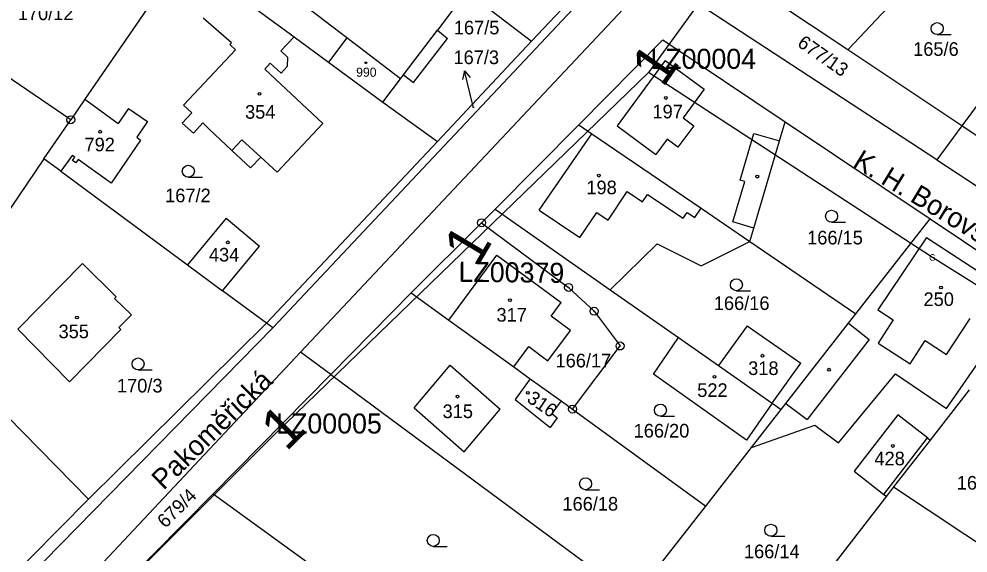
# Model space of a CAD drawing. Extents: x -738131 to -734179, y -1033447 to -1030078.
# Drawn here: x -736449.3 to -736330.8, y -1032539.2 to -1032472.6 of the extents above; entities that cross this region are included whole.
import ezdxf

# ---------------------------------------------------------------- set-up
doc = ezdxf.new("R2010")
doc.units = 0
for name, color, linetype in [('ftf_2050', 7, 'Continuous'), ('ftf_3010', 7, 'Continuous'), ('ftf_3010_ftf_3010_gtda_3015_gtda_3015_1', 7, 'Continuous'), ('ftf_3240', 7, 'Continuous'), ('ftf_nu', 7, 'Continuous'), ('Vrstva 1', 7, 'Continuous'), ('Vrstva 2', 7, 'Continuous'), ('Vrstva 3', 7, 'Continuous'), ('Vrstva 4', 7, 'Continuous'), ('Vrstva 5', 7, 'Continuous'), ('Vrstva 7', 7, 'Continuous'), ('Vrstva 8', 7, 'Continuous')]:
    doc.layers.add(name, color=color, linetype=linetype)

msp = doc.modelspace()

# ---------------------------------------------------------------- linework, layer by layer
at = {"layer": 'ftf_2050'}
for points in [[(-736339.09, -1032442.19), (-736358.79, -1032462.83), (-736370.66, -1032479.27)], [(-736393.96, -1032501.82), (-736370.66, -1032479.27)], [(-736306.39, -1032518.3), (-736306.34, -1032518.27), (-736306.39, -1032518.3), (-736328.33, -1032506.66), (-736335.24, -1032502.34), (-736370.66, -1032479.27)], [(-736417.28, -1032524.35), (-736393.96, -1032501.82)], [(-736453.1, -1032560.11), (-736417.28, -1032524.35)]]:
    msp.add_lwpolyline(points, dxfattribs=at)
at = {"layer": 'Vrstva 1'}
for points in [[(-736374.19, -1032463.57), (-736385.26, -1032475.35)], [(-736333.63, -1032463.56), (-736345.81, -1032476.44)], [(-736373.41, -1032464.2), (-736417.58, -1032511.12)], [(-736396.86, -1032466.49), (-736385.26, -1032475.35)], [(-736369.87, -1032467.14), (-736414.12, -1032514.16)], [(-736334.7, -1032490.17), (-736369.87, -1032467.14)], [(-736345.81, -1032476.44), (-736359.52, -1032467.3)], [(-736423.39, -1032468.59), (-736414.91, -1032474.81)], [(-736432.02, -1032469.45), (-736441.04, -1032482.61)], [(-736394.85, -1032471.1), (-736397.03, -1032473.97)], [(-736422.74, -1032475.56), (-736426.28, -1032472.47)], [(-736408.32, -1032474.94), (-736412.85, -1032471.48)], [(-736442.8, -1032485.17), (-736461.12, -1032472.71)], [(-736322.01, -1032473.11), (-736331.56, -1032485.94)], [(-736414.91, -1032474.81), (-736416.57, -1032476.55)], [(-736414.91, -1032474.81), (-736410.62, -1032477.96)], [(-736397.03, -1032473.97), (-736395.76, -1032475.02)], [(-736422.94, -1032475.78), (-736422.74, -1032475.56)], [(-736422.24, -1032476.44), (-736422.94, -1032475.78)], [(-736408.32, -1032474.94), (-736410.62, -1032477.96)], [(-736401.62, -1032480.04), (-736408.32, -1032474.94)], [(-736400, -1032480.53), (-736395.76, -1032475.02)], [(-736385.26, -1032475.35), (-736397.03, -1032487.87)], [(-736368.88, -1032475.2), (-736379.38, -1032485.79)], [(-736368.88, -1032475.2), (-736353.6, -1032485.42)], [(-736428.72, -1032483.34), (-736422.24, -1032476.44)], [(-736416.57, -1032476.55), (-736415.73, -1032477.35)], [(-736331.56, -1032485.94), (-736345.81, -1032476.44)], [(-736417.92, -1032478.1), (-736418.59, -1032478.85)], [(-736416.54, -1032479.35), (-736417.92, -1032478.1)], [(-736415.73, -1032477.35), (-736415.8, -1032478.53)], [(-736410.62, -1032477.96), (-736403.84, -1032482.95)], [(-736411.31, -1032485.63), (-736418.59, -1032478.85)], [(-736415.8, -1032478.53), (-736416.54, -1032479.35)], [(-736401.62, -1032480.04), (-736401.26, -1032479.56)], [(-736401.26, -1032479.56), (-736400, -1032480.53)], [(-736403.84, -1032482.95), (-736401.62, -1032480.04)], [(-736441.04, -1032482.61), (-736442.8, -1032485.17)], [(-736441.04, -1032482.61), (-736436.87, -1032485.62)], [(-736403.84, -1032482.95), (-736397.03, -1032487.87)], [(-736435.58, -1032483.75), (-736436.87, -1032485.62)], [(-736435.58, -1032483.75), (-736433.2, -1032485.4)], [(-736428.87, -1032485.59), (-736427.69, -1032484.29)], [(-736427.69, -1032484.29), (-736428.72, -1032483.34)], [(-736446.14, -1032490.05), (-736442.8, -1032485.17)], [(-736433.2, -1032485.4), (-736434.54, -1032487.32)], [(-736354.31, -1032487.81), (-736353.6, -1032485.42)], [(-736353.6, -1032485.42), (-736335.52, -1032497.51)], [(-736427.47, -1032486.83), (-736428.87, -1032485.59)], [(-736426.32, -1032485.56), (-736427.47, -1032486.83)], [(-736425.56, -1032486.28), (-736426.32, -1032485.56)], [(-736422.68, -1032488.98), (-736425.56, -1032486.28)], [(-736417.04, -1032491.72), (-736411.31, -1032485.63)], [(-736389.82, -1032496.33), (-736379.38, -1032485.79)], [(-736379.38, -1032485.79), (-736377.74, -1032486.91)], [(-736331.56, -1032485.94), (-736334.7, -1032490.17)], [(-736327.02, -1032488.97), (-736331.56, -1032485.94)], [(-736434.09, -1032487.69), (-736437.77, -1032493.06)], [(-736434.54, -1032487.32), (-736434.09, -1032487.69)], [(-736418.38, -1032510.53), (-736397.03, -1032487.87)], [(-736377.74, -1032486.91), (-736364.11, -1032496.2)], [(-736357.54, -1032498.69), (-736354.31, -1032487.81)], [(-736420.34, -1032491.16), (-736422.68, -1032488.98)], [(-736446.14, -1032490.05), (-736453.5, -1032500.81)], [(-736444.05, -1032491.59), (-736446.14, -1032490.05)], [(-736442.63, -1032489.61), (-736444.05, -1032491.59)], [(-736442.28, -1032489.85), (-736442.63, -1032489.61)], [(-736442.56, -1032490.24), (-736442.28, -1032489.85)], [(-736442.16, -1032490.53), (-736442.56, -1032490.24)], [(-736441.88, -1032490.13), (-736442.16, -1032490.53)], [(-736437.77, -1032493.06), (-736441.88, -1032490.13)], [(-736420.34, -1032491.16), (-736419.09, -1032489.82)], [(-736419.09, -1032489.82), (-736417.04, -1032491.72)], [(-736334.7, -1032490.17), (-736309.56, -1032506.63)], [(-736444.05, -1032491.59), (-736428.23, -1032503.27)], [(-736391.51, -1032498.01), (-736389.82, -1032496.33)], [(-736389.82, -1032496.33), (-736375.46, -1032506.37)], [(-736364.11, -1032496.2), (-736358.03, -1032500.34)], [(-736423.4, -1032497.43), (-736428.23, -1032503.27)], [(-736423.4, -1032497.43), (-736419.22, -1032500.94)], [(-736400.32, -1032506.76), (-736391.51, -1032498.01)], [(-736391.51, -1032498.01), (-736380.65, -1032506.09)], [(-736336.9, -1032499.28), (-736335.52, -1032497.51)], [(-736335.52, -1032497.51), (-736322.89, -1032505.95)], [(-736358.03, -1032500.34), (-736357.54, -1032498.69)], [(-736344.78, -1032509.37), (-736336.9, -1032499.28)], [(-736375.46, -1032506.37), (-736369.61, -1032500.64)], [(-736369.61, -1032500.64), (-736364.12, -1032503.37)], [(-736364.12, -1032503.37), (-736358.03, -1032500.34)], [(-736358.03, -1032500.34), (-736344.78, -1032509.37)], [(-736423.84, -1032506.5), (-736419.22, -1032500.94)], [(-736395.6, -1032510.16), (-736389.62, -1032502.04)], [(-736389.62, -1032502.04), (-736381.58, -1032507.96)], [(-736449.4, -1032511.31), (-736441.34, -1032503.11)], [(-736441.34, -1032503.11), (-736437.13, -1032507.25)], [(-736428.23, -1032503.27), (-736423.84, -1032506.5)], [(-736418.38, -1032510.53), (-736423.84, -1032506.5)], [(-736410.33, -1032516.96), (-736400.32, -1032506.76)], [(-736400.32, -1032506.76), (-736395.6, -1032510.16)], [(-736380.65, -1032506.09), (-736377.46, -1032509.05)], [(-736375.46, -1032506.37), (-736366.93, -1032512.34)], [(-736333.49, -1032521.18), (-736322.89, -1032505.95)], [(-736437.13, -1032507.25), (-736437.34, -1032507.46)], [(-736437.34, -1032507.46), (-736435.23, -1032509.52)], [(-736382.84, -1032509.67), (-736381.58, -1032507.96)], [(-736377.46, -1032509.05), (-736374.22, -1032513.39)], [(-736435.23, -1032509.52), (-736436.78, -1032511.1)], [(-736395.6, -1032510.16), (-736387.49, -1032516)], [(-736380.43, -1032511.44), (-736382.84, -1032509.67)], [(-736345.7, -1032510.55), (-736344.78, -1032509.37)], [(-736417.58, -1032511.12), (-736464.48, -1032558.93)], [(-736449.4, -1032511.31), (-736442.95, -1032517.87)], [(-736436.54, -1032511.34), (-736442.95, -1032517.87)], [(-736440.57, -1032532.49), (-736418.38, -1032510.53)], [(-736436.78, -1032511.1), (-736436.54, -1032511.34)], [(-736417.58, -1032511.12), (-736418.38, -1032510.53)], [(-736383.23, -1032515.24), (-736380.43, -1032511.44)], [(-736358.36, -1032510.88), (-736361.93, -1032515.84)], [(-736358.36, -1032510.88), (-736351.66, -1032515.55)], [(-736353.51, -1032520.56), (-736345.7, -1032510.55)], [(-736460.98, -1032511.74), (-736440.57, -1032532.49)], [(-736370.07, -1032516.9), (-736366.93, -1032512.34)], [(-736366.93, -1032512.34), (-736361.93, -1032515.84)], [(-736387.49, -1032516), (-736385.62, -1032513.47)], [(-736385.62, -1032513.47), (-736383.23, -1032515.24)], [(-736380.16, -1032521.27), (-736374.22, -1032513.39)], [(-736414.12, -1032514.16), (-736441.89, -1032543.72)], [(-736410.33, -1032516.96), (-736414.12, -1032514.16)], [(-736399.93, -1032521.1), (-736395.43, -1032515.79)], [(-736395.43, -1032515.79), (-736389.2, -1032521.27)], [(-736387.49, -1032516), (-736385.43, -1032517.47)], [(-736361.93, -1032515.84), (-736355.23, -1032520.53)], [(-736355.23, -1032520.53), (-736351.66, -1032515.55)], [(-736410.33, -1032516.96), (-736425.04, -1032531.84)], [(-736410.33, -1032516.96), (-736372.53, -1032544.91)], [(-736385.43, -1032517.47), (-736387.32, -1032520.05)], [(-736385.43, -1032517.47), (-736381.59, -1032520.24)], [(-736358.44, -1032525.12), (-736370.07, -1032516.9)], [(-736346.96, -1032525.49), (-736339.82, -1032516.86)], [(-736339.82, -1032516.86), (-736333.49, -1032521.18)], [(-736330.66, -1032518.85), (-736335.52, -1032525.16)], [(-736387.32, -1032520.05), (-736382.97, -1032523.56)], [(-736381.59, -1032520.24), (-736382.76, -1032521.83)], [(-736381.59, -1032520.24), (-736380.16, -1032521.27)], [(-736355.23, -1032520.53), (-736358.44, -1032525.12)], [(-736355.23, -1032520.53), (-736354.11, -1032521.31)], [(-736354.11, -1032521.31), (-736353.51, -1032520.56)], [(-736399.93, -1032521.1), (-736393.7, -1032526.58)], [(-736393.7, -1032526.58), (-736389.2, -1032521.27)], [(-736382.76, -1032521.83), (-736382.08, -1032522.34)], [(-736380.16, -1032521.27), (-736363.52, -1032533.37)], [(-736357.82, -1032526.07), (-736354.11, -1032521.31)], [(-736339.55, -1032521.98), (-736345, -1032529.02)], [(-736335.83, -1032524.86), (-736339.55, -1032521.98)], [(-736382.08, -1032522.34), (-736382.97, -1032523.56)], [(-736357.82, -1032526.07), (-736349.92, -1032523.27)], [(-736349.92, -1032523.27), (-736346.96, -1032525.49)], [(-736335.52, -1032525.16), (-736340.08, -1032530.98)], [(-736335.83, -1032524.86), (-736335.52, -1032525.16)], [(-736363.52, -1032533.37), (-736357.82, -1032526.07)], [(-736345, -1032529.02), (-736341.28, -1032531.9)], [(-736340.08, -1032530.98), (-736340.98, -1032532.14)], [(-736340.08, -1032530.98), (-736322.16, -1032542.85)], [(-736462.34, -1032554.47), (-736440.57, -1032532.49)], [(-736425.04, -1032531.84), (-736439.76, -1032546.73)], [(-736425.04, -1032531.84), (-736383.51, -1032561.93)], [(-736340.98, -1032532.14), (-736349.51, -1032543.13)], [(-736341.28, -1032531.9), (-736340.98, -1032532.14)], [(-736372.53, -1032544.91), (-736363.52, -1032533.37)]]:
    msp.add_lwpolyline(points, dxfattribs=at)
at = {"layer": 'Vrstva 3'}
for p, q in [((-736334.64, -1032474.54), (-736332.89, -1032474.54)), ((-736428.12, -1032492.34), (-736426.37, -1032492.34)), ((-736347.82, -1032497.95), (-736346.07, -1032497.95)), ((-736359.7, -1032506.49), (-736357.95, -1032506.49)), ((-736434.4, -1032516.38), (-736432.65, -1032516.38)), ((-736369.19, -1032522.15), (-736367.44, -1032522.15)), ((-736378.53, -1032531.32), (-736376.78, -1032531.32)), ((-736355.4, -1032537.13), (-736353.65, -1032537.13)), ((-736397.54, -1032538.39), (-736395.79, -1032538.39))]:
    msp.add_line(p, q, dxfattribs=at)
for centre in [(-736334.64, -1032473.79), (-736428.12, -1032491.59), (-736347.82, -1032497.2), (-736359.7, -1032505.74), (-736434.4, -1032515.63), (-736369.19, -1032521.4), (-736378.53, -1032530.57), (-736355.4, -1032536.38), (-736397.54, -1032537.64)]:
    msp.add_circle(centre, 0.75, dxfattribs=at)
at = {"layer": 'Vrstva 4'}
for points in [[(-736401.26, -1032479.56), (-736397.03, -1032473.97)], [(-736368.6, -1032477.76), (-736374.6, -1032485.91)], [(-736368.6, -1032477.76), (-736363.73, -1032481.36)], [(-736363.73, -1032481.36), (-736366.36, -1032484.92)], [(-736366.36, -1032484.92), (-736365.02, -1032485.91)], [(-736374.6, -1032485.91), (-736369.74, -1032489.5)], [(-736365.02, -1032485.91), (-736367, -1032488.58)], [(-736422.68, -1032488.98), (-736421.45, -1032487.66)], [(-736421.45, -1032487.66), (-736419.09, -1032489.82)], [(-736384.31, -1032496.46), (-736377.74, -1032486.91)], [(-736368.33, -1032487.6), (-736369.74, -1032489.5)], [(-736367, -1032488.58), (-736368.33, -1032487.6)], [(-736359.25, -1032492.69), (-736357.52, -1032486.86)], [(-736357.52, -1032486.86), (-736354.31, -1032487.81)], [(-736360.16, -1032497.91), (-736358.66, -1032492.86)], [(-736358.66, -1032492.86), (-736359.25, -1032492.69)], [(-736375.71, -1032497.68), (-736373.34, -1032494.13)], [(-736373.34, -1032494.13), (-736371.42, -1032495.4)], [(-736371.42, -1032495.4), (-736370.81, -1032494.48)], [(-736370.81, -1032494.48), (-736366.33, -1032497.44)], [(-736384.31, -1032496.46), (-736379.24, -1032499.85)], [(-736379.24, -1032499.85), (-736377.13, -1032496.73)], [(-736377.13, -1032496.73), (-736375.71, -1032497.68)], [(-736366.33, -1032497.44), (-736365.85, -1032496.72)], [(-736365.85, -1032496.72), (-736364.88, -1032497.37)], [(-736364.88, -1032497.37), (-736364.11, -1032496.2)], [(-736357.54, -1032498.69), (-736360.16, -1032497.91)], [(-736335.98, -1032499.87), (-736342.03, -1032508.89)], [(-736335.98, -1032499.87), (-736327.48, -1032505.39)], [(-736342.03, -1032508.89), (-736340.12, -1032510.13)], [(-736340.12, -1032510.13), (-736342.01, -1032513.04)], [(-736333.47, -1032514.44), (-736330.5, -1032509.96)], [(-736345.7, -1032510.55), (-736343.11, -1032512.57)], [(-736343.11, -1032512.57), (-736350.87, -1032522.55)], [(-736336.89, -1032513.88), (-736336.13, -1032512.72)], [(-736336.13, -1032512.72), (-736333.47, -1032514.44)], [(-736342.01, -1032513.04), (-736338.02, -1032515.63)], [(-736338.02, -1032515.63), (-736336.89, -1032513.88)], [(-736353.51, -1032520.56), (-736350.87, -1032522.55)], [(-736341.28, -1032531.9), (-736335.83, -1032524.86)]]:
    msp.add_lwpolyline(points, dxfattribs=at)
at = {"layer": 'Vrstva 5'}
for centre, radius in [((-736405.96, -1032478.04), 0.117), ((-736419.23, -1032481.94), 0.175), ((-736368.52, -1032482.44), 0.175), ((-736439.12, -1032486.65), 0.175), ((-736376.87, -1032492.13), 0.175), ((-736357.09, -1032492.26), 0.175), ((-736423.18, -1032500.46), 0.175), ((-736334.16, -1032506.1), 0.175), ((-736387.97, -1032507.67), 0.175), ((-736442.02, -1032509.83), 0.175), ((-736356.45, -1032514.6), 0.175), ((-736348.14, -1032516.35), 0.175), ((-736362.44, -1032517.23), 0.175), ((-736394.51, -1032519.71), 0.175), ((-736385.74, -1032519.23), 0.175), ((-736340.17, -1032525.86), 0.175)]:
    msp.add_circle(centre, radius, dxfattribs=at)
at = {"layer": 'Vrstva 7'}
for p, q in [((-736393.65, -1032479.05), (-736393.89, -1032480.14)), ((-736392.93, -1032481.96), (-736393.65, -1032479.05)), ((-736393.65, -1032479.05), (-736392.92, -1032479.9))]:
    msp.add_line(p, q, dxfattribs=at)
msp.add_lwpolyline([(-736392.51, -1032483.68), (-736392.93, -1032481.96)], dxfattribs=at)
at = {"layer": 'Vrstva 8'}
for centre, radius in [((-736442.8, -1032485.17), 0.5), ((-736442.8, -1032485.17), 0.0303), ((-736391.51, -1032498.01), 0.5), ((-736391.51, -1032498.01), 0.0303), ((-736380.65, -1032506.09), 0.5), ((-736380.65, -1032506.09), 0.0303), ((-736377.46, -1032509.05), 0.5), ((-736377.46, -1032509.05), 0.0303), ((-736374.22, -1032513.39), 0.5), ((-736374.22, -1032513.39), 0.0303), ((-736380.16, -1032521.27), 0.5), ((-736380.16, -1032521.27), 0.0303)]:
    msp.add_circle(centre, radius, dxfattribs=at)

# ---------------------------------------------------------------- texts
at = {"layer": 'ftf_3010'}
for rotation, p in [(55.5308, (-736368.88, -1032481.28)), (59.4324, (-736392.06, -1032503.69)), (44.6879, (-736415.91, -1032526.66))]:
    msp.add_text('1', height=5.2, rotation=rotation, dxfattribs=at).set_placement(p)
at = {"layer": 'ftf_3010_ftf_3010_gtda_3015_gtda_3015_1'}
for s, p in [('LZ00004', (-736370.44, -1032478.81)), ('LZ00005', (-736417.16, -1032524.31))]:
    msp.add_text(s, height=2.5, dxfattribs=at).set_placement(p)
msp.add_text('LZ00379', height=2.5, rotation=359.4026, dxfattribs=at).set_placement((-736394.4, -1032505.38))
at = {"layer": 'ftf_3240'}
msp.add_text('G', height=0.8, dxfattribs=at).set_placement((-736335.64, -1032502.74))
at = {"layer": 'ftf_nu'}
for s, rotation, p in [('K. H. Borovského', 328.6273, (-736345.3, -1032490.91)), ('Pakoměřická', 44.4668, (-736431.21, -1032531.46))]:
    msp.add_text(s, height=2.5, rotation=rotation, dxfattribs=at).set_placement(p)
at = {"layer": 'Vrstva 2'}
for s, height, p in [('170/12', 1.7, (-736449.41, -1032472.73)), ('165/6', 1.7, (-736337.64, -1032477.19)), ('990', 1.14, (-736407.17, -1032479.8)), ('354', 1.7, (-736421.04, -1032485.03)), ('167/3', 0.1, (-736392.67, -1032483.68)), ('197', 1.7, (-736370.18, -1032484.99)), ('792', 1.7, (-736441.08, -1032489.1)), ('167/2', 1.7, (-736431.02, -1032495.46)), ('198', 1.7, (-736378.43, -1032494.46)), ('166/15', 1.7, (-736350.87, -1032500.72)), ('434', 1.7, (-736425.55, -1032502.85)), ('250', 1.7, (-736336.34, -1032508.4)), ('166/16', 1.7, (-736362.52, -1032508.9)), ('317', 1.7, (-736389.65, -1032510.35)), ('355', 1.7, (-736444.32, -1032512.42)), ('166/17', 1.7, (-736382.28, -1032516.06)), ('318', 1.7, (-736358.23, -1032517.01)), ('170/3', 1.7, (-736437.03, -1032519.19)), ('522', 1.7, (-736364.59, -1032519.75)), ('315', 1.7, (-736396.38, -1032522.39)), ('166/20', 1.7, (-736372.53, -1032524.81)), ('428', 1.7, (-736342.47, -1032528.28)), ('166/11', 1.7, (-736332.19, -1032531.31)), ('166/18', 1.7, (-736381.42, -1032533.93)), ('166/14', 1.7, (-736358.76, -1032539.87))]:
    msp.add_text(s, height=height, dxfattribs=at).set_placement(p)
for s, rotation, p in [('677/13', 324.9979, (-736352.21, -1032475.89)), ('316', 325.7357, (-736385.98, -1032520.27)), ('679/4', 44.5216, (-736430.99, -1032536.2))]:
    msp.add_text(s, height=1.7, rotation=rotation, dxfattribs=at).set_placement(p)
at = {"layer": 'Vrstva 7'}
for s, p in [('167/5', (-736394.98, -1032474.51)), ('167/3', (-736395.02, -1032478.22))]:
    msp.add_text(s, height=1.7, dxfattribs=at).set_placement(p)

doc.saveas('drawing.dxf')
